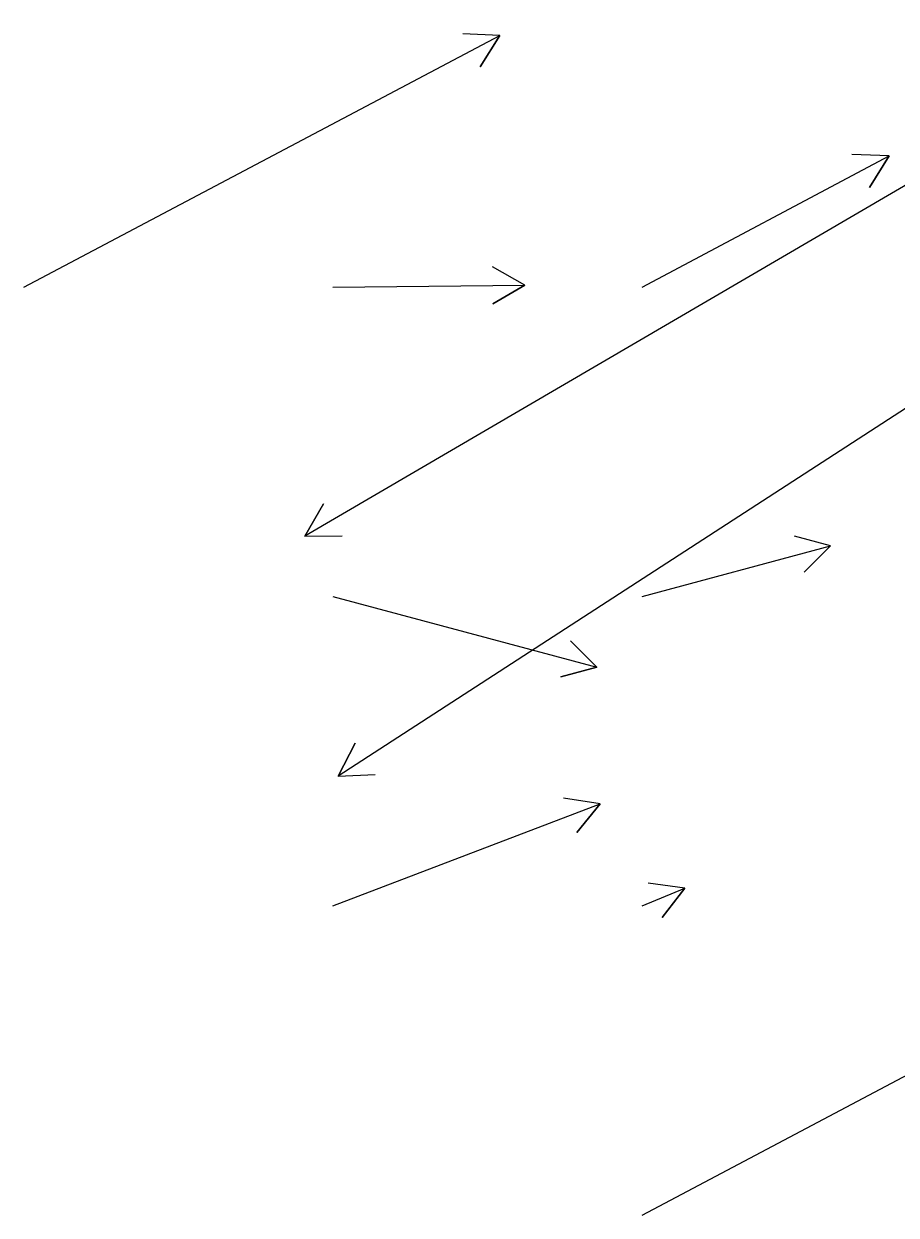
# Model space of a CAD drawing. Extents: x 954385 to 988206, y 1868364 to 1924553.
# Drawn here: x 955857.1 to 955998.2, y 1922418.9 to 1922611.5 of the extents above; entities that cross this region are included whole.
import ezdxf

# ---------------------------------------------------------------- set-up
doc = ezdxf.new("R2010")
doc.units = 0
doc.layers.add('26', color=7, linetype='Continuous')

msp = doc.modelspace()

# ---------------------------------------------------------------- linework, layer by layer
at = {"layer": '26'}
for points in [[(956057.13, 1922618.93), (955902.61, 1922528.71), (955905.59, 1922533.92), (955902.61, 1922528.71), (955908.61, 1922528.74)], [(956107.13, 1922618.93), (955907.99, 1922489.87), (955910.72, 1922495.21), (955907.99, 1922489.87), (955913.98, 1922490.17)], [(955857.13, 1922568.93), (955934.15, 1922609.64), (955930.96, 1922604.56), (955934.15, 1922609.64), (955928.16, 1922609.86)], [(955957.13, 1922568.93), (955997.08, 1922590.15), (955993.9, 1922585.06), (955997.08, 1922590.15), (955991.09, 1922590.36)], [(955907.13, 1922568.93), (955938.15, 1922569.27), (955932.99, 1922566.22), (955938.15, 1922569.27), (955932.93, 1922572.21)], [(955957.13, 1922518.93), (955987.61, 1922527.13), (955983.37, 1922522.88), (955987.61, 1922527.13), (955981.81, 1922528.68)], [(955907.13, 1922518.93), (955949.79, 1922507.52), (955943.99, 1922505.96), (955949.79, 1922507.52), (955945.54, 1922511.76)], [(955907.13, 1922468.93), (955950.37, 1922485.41), (955946.59, 1922480.76), (955950.37, 1922485.41), (955944.45, 1922486.36)], [(955957.13, 1922468.93), (955964.05, 1922471.81), (955960.4, 1922467.04), (955964.05, 1922471.81), (955958.1, 1922472.58)], [(955957.13, 1922418.93), (956034.15, 1922459.64), (956030.96, 1922454.56), (956034.15, 1922459.64), (956028.16, 1922459.86)]]:
    msp.add_lwpolyline(points, dxfattribs=at)

doc.saveas('drawing.dxf')
